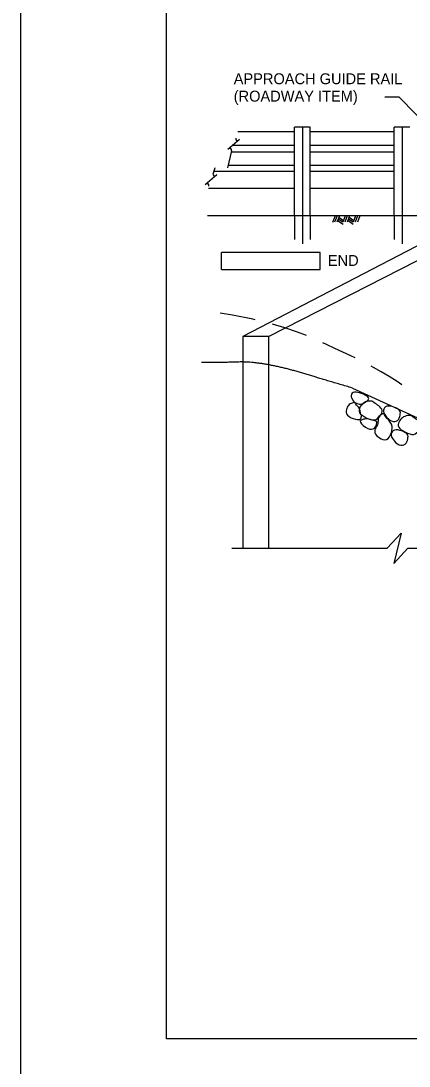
# Model space of a CAD drawing. Extents: x 638175 to 640495, y 294277 to 298435.
# Drawn here: x 638435.5 to 638542.2, y 297849 to 298136.5 of the extents above; entities that cross this region are included whole.
import ezdxf

# ---------------------------------------------------------------- set-up
doc = ezdxf.new("R2010")
doc.units = 0
for name, color, linetype in [('2', 7, 'Continuous'), ('3', 7, 'Continuous'), ('4', 7, 'Continuous'), ('8', 7, 'Continuous'), ('PLT-BNDY', 7, 'Continuous')]:
    doc.layers.add(name, color=color, linetype=linetype)

msp = doc.modelspace()

# ---------------------------------------------------------------- linework, layer by layer
at = {"layer": '2'}
for p, q in [((638475.46, 297856.46), (638475.46, 298420.46)), ((638495.11, 298106), (638510.68, 298106)), ((638515, 298106), (638538.07, 298106)), ((638493.31, 298100.46), (638510.68, 298100.46)), ((638493.75, 298102.31), (638510.68, 298102.31)), ((638515, 298102.31), (638538.07, 298102.31)), ((638515, 298100.46), (638538.07, 298100.46)), ((638488.45, 298095.1), (638510.68, 298095.1)), ((638492.39, 298096.76), (638510.68, 298096.76)), ((638515, 298096.76), (638538.07, 298096.76)), ((638515, 298095.1), (638538.07, 298095.1)), ((638487.06, 298090.48), (638510.68, 298090.48)), ((638515, 298090.48), (638538.07, 298090.48)), ((639261.46, 297856.46), (638475.46, 297856.46))]:
    msp.add_line(p, q, dxfattribs=at)
at = {"layer": '3'}
for p, q in [((638510.68, 298082.8), (638510.68, 298107.19)), ((638515, 298107.19), (638510.68, 298107.19)), ((638512.84, 298107.19), (638512.84, 298075.1)), ((638515, 298082.8), (638515, 298107.19)), ((638538.07, 298082.8), (638538.07, 298107.27)), ((638542.4, 298107.27), (638538.07, 298107.27)), ((638540.24, 298107.27), (638540.24, 298075.1)), ((638495.57, 298103.83), (638492.3, 298101.09)), ((638493.38, 298100.75), (638492.21, 298096.08)), ((638488.76, 298096.05), (638488.26, 298094.49)), ((638489.33, 298094.11), (638486.06, 298091.37)), ((638561.58, 298083.52), (638496.45, 298049.64)), ((638569.79, 298083.52), (638503.58, 298049.64)), ((638569.79, 298083.52), (638503.58, 298049.64)), ((638560.19, 298082.8), (638486.79, 298082.8)), ((638560.19, 298082.8), (638495, 298082.8)), ((638510.68, 298082.8), (638510.68, 298076.31)), ((638515, 298082.8), (638515, 298076.31)), ((638521.8, 298082.8), (638521.14, 298081.04)), ((638521.8, 298082.8), (638521.14, 298081.04)), ((638522.35, 298082.81), (638521.69, 298081.05)), ((638522.35, 298082.81), (638521.69, 298081.05)), ((638522.99, 298082.82), (638522.32, 298081.06)), ((638522.99, 298082.82), (638522.32, 298081.06)), ((638522.52, 298081.59), (638524.02, 298080.56)), ((638522.52, 298081.59), (638524.02, 298080.56)), ((638522.69, 298082.04), (638523.98, 298081.15)), ((638522.69, 298082.04), (638523.98, 298081.15)), ((638522.86, 298082.47), (638524.15, 298081.58)), ((638522.86, 298082.47), (638524.15, 298081.58)), ((638524.62, 298082.82), (638523.96, 298081.08)), ((638524.62, 298082.82), (638523.96, 298081.08)), ((638525.17, 298082.82), (638524.51, 298081.09)), ((638525.17, 298082.82), (638524.51, 298081.09)), ((638525.8, 298082.83), (638525.15, 298081.1)), ((638525.8, 298082.83), (638525.15, 298081.1)), ((638525.33, 298081.61), (638526.83, 298080.57)), ((638525.33, 298081.61), (638526.83, 298080.57)), ((638525.5, 298082.05), (638526.79, 298081.16)), ((638525.5, 298082.05), (638526.79, 298081.16)), ((638525.67, 298082.48), (638526.96, 298081.59)), ((638525.67, 298082.48), (638526.96, 298081.59)), ((638527.43, 298082.83), (638526.77, 298081.09)), ((638527.43, 298082.83), (638526.77, 298081.09)), ((638527.97, 298082.83), (638527.32, 298081.1)), ((638527.97, 298082.83), (638527.32, 298081.1)), ((638528.61, 298082.83), (638527.96, 298081.11)), ((638528.61, 298082.83), (638527.96, 298081.11)), ((638538.07, 298082.8), (638538.07, 298076.31)), ((638503.58, 298049.64), (638496.45, 298049.64)), ((638496.45, 298049.64), (638496.45, 298042.52)), ((638503.58, 298041.76), (638503.58, 298049.64)), ((638496.45, 298042.52), (638496.45, 297991.42)), ((638503.58, 297991.42), (638503.58, 298041.76)), ((638526.61, 298035.47), (638567.99, 298016.49)), ((638536.09, 297991.42), (638539.94, 297995.59)), ((638539.94, 297995.59), (638538.01, 297987.24)), ((638493.41, 297991.42), (638536.09, 297991.42)), ((638538.01, 297987.24), (638541.85, 297991.42)), ((638541.85, 297991.42), (638581.05, 297991.42))]:
    msp.add_line(p, q, dxfattribs=at)
for centre, start, end in [((638495, 298104.05), 162.1496, 312.1496), ((638492.86, 298100.87), 347.4782, 130.0168), ((638492.86, 298100.87), 130.0028, 130.0168), ((638488.76, 298094.33), 162.1496, 312.1496), ((638486.62, 298091.15), 347.4782, 130.0168), ((638486.62, 298091.14), 130.0028, 130.0168)]:
    msp.add_arc(centre, 0.533, start, end, dxfattribs=at)
for points, degree in [([(638526.61, 298035.47), (638518.08, 298037.96), (638508.15, 298041.02), (638498.62, 298042.76), (638491.28, 298042.47), (638485.12, 298042.47)], 2), ([(638530.9, 298032.2), (638530.66, 298031.94), (638529.79, 298031.39), (638528.68, 298030.75), (638526.7, 298031.69), (638525.94, 298033.62), (638527.03, 298034.52), (638529.05, 298034.08), (638531.23, 298032.94), (638531.14, 298032.46), (638530.9, 298032.2)], 3), ([(638528.77, 298028.7), (638528.84, 298028.4), (638529.14, 298028.04), (638528.99, 298026.81), (638527.65, 298026.64), (638524.75, 298027.89), (638524.85, 298029.65), (638525.36, 298030.75), (638526.62, 298031.46), (638527.27, 298031.49), (638527.57, 298030.87), (638528.75, 298029.84), (638528.71, 298029.01), (638528.77, 298028.7)], 3), ([(638532.31, 298031.65), (638532.36, 298031.56), (638532.69, 298031.28), (638534.28, 298030.36), (638535.08, 298028.93), (638534.07, 298027.88), (638532.87, 298026.25), (638530.29, 298027.25), (638528.07, 298028.66), (638528.62, 298030.26), (638529.41, 298031.38), (638531.01, 298031.99), (638532.36, 298031.78), (638532.25, 298031.73), (638532.31, 298031.65)], 3), ([(638539.54, 298029.31), (638539.81, 298028.94), (638539.78, 298028.1), (638539.15, 298026.27), (638537.31, 298026.14), (638535.56, 298027.76), (638534.86, 298029.39), (638535.83, 298030.73), (638538.1, 298030.32), (638539.26, 298029.68), (638539.54, 298029.31)], 3), ([(638532.76, 298026.42), (638533.18, 298026.28), (638533.49, 298026.17), (638532.78, 298024.12), (638531.06, 298023.94), (638527.94, 298026.41), (638529.78, 298026.93), (638530.97, 298027.04), (638532.34, 298026.56), (638532.76, 298026.42)], 3), ([(638535.21, 298028.34), (638535.35, 298028.25), (638535.46, 298027.79), (638537.73, 298025.48), (638537.48, 298023.27), (638536.08, 298020.68), (638533.88, 298021.69), (638532.47, 298023.2), (638532.94, 298024.57), (638533.69, 298025.59), (638533.54, 298027.43), (638534.63, 298028.33), (638535.07, 298028.43), (638535.21, 298028.34)], 3), ([(638543.08, 298027.66), (638543.14, 298027.58), (638543.47, 298027.29), (638545.06, 298026.38), (638545.85, 298024.94), (638544.85, 298023.89), (638543.64, 298022.27), (638541.07, 298023.27), (638538.85, 298024.68), (638539.39, 298026.28), (638540.18, 298027.4), (638541.79, 298028.01), (638543.13, 298027.8), (638543.03, 298027.75), (638543.08, 298027.66)], 3), ([(638541.64, 298022.76), (638541.92, 298022.39), (638541.88, 298021.55), (638541.25, 298019.72), (638539.41, 298019.59), (638537.66, 298021.21), (638536.96, 298022.84), (638537.93, 298024.18), (638540.2, 298023.77), (638541.36, 298023.13), (638541.64, 298022.76)], 3)]:
    msp.add_open_spline(points, degree=degree, dxfattribs=at)
at = {"layer": '4'}
for p, q in [((638539.41, 298115.47), (638535.47, 298115.47)), ((638548.7, 298106), (638539.42, 298115.47)), ((638517.73, 298072.78), (638490.58, 298072.78)), ((638490.58, 298068.07), (638490.58, 298072.78)), ((638517.73, 298068.07), (638517.73, 298072.78)), ((638490.58, 298068.07), (638517.73, 298068.07))]:
    msp.add_line(p, q, dxfattribs=at)
at = {"layer": '8'}
for p, q in [((638493.66, 298055.52), (638490.19, 298056.08)), ((638499.24, 298054.4), (638493.66, 298055.52)), ((638499.85, 298054.25), (638499.24, 298054.4)), ((638508.02, 298052.06), (638504.63, 298053.05)), ((638511.45, 298050.88), (638508.02, 298052.06)), ((638513.94, 298049.89), (638511.45, 298050.88)), ((638519.45, 298047.44), (638518.45, 298047.91)), ((638521.75, 298046.39), (638519.45, 298047.44)), ((638523.97, 298045.36), (638521.75, 298046.39)), ((638526.12, 298044.35), (638523.97, 298045.36)), ((638527.37, 298043.75), (638526.12, 298044.35)), ((638532.42, 298041.15), (638531.75, 298041.51)), ((638534.53, 298039.96), (638532.42, 298041.15)), ((638536.66, 298038.66), (638534.53, 298039.96)), ((638538.85, 298037.24), (638536.66, 298038.66)), ((638540.13, 298036.36), (638538.85, 298037.24))]:
    msp.add_line(p, q, dxfattribs=at)
at = {"layer": 'PLT-BNDY'}
msp.add_lwpolyline([(638435.46, 298435.46), (639276.46, 298435.46), (639276.46, 297841.46), (638435.46, 297841.46)], close=True, dxfattribs=at)

# ---------------------------------------------------------------- texts
at = {"layer": '4'}
for s, p in [('APPROACH GUIDE RAIL', (638493.95, 298119.04)), ('(ROADWAY ITEM)', (638493.95, 298114.26)), ('END', (638519.83, 298069.06))]:
    msp.add_text(s, height=3, dxfattribs=at).set_placement(p)

doc.saveas('drawing.dxf')
